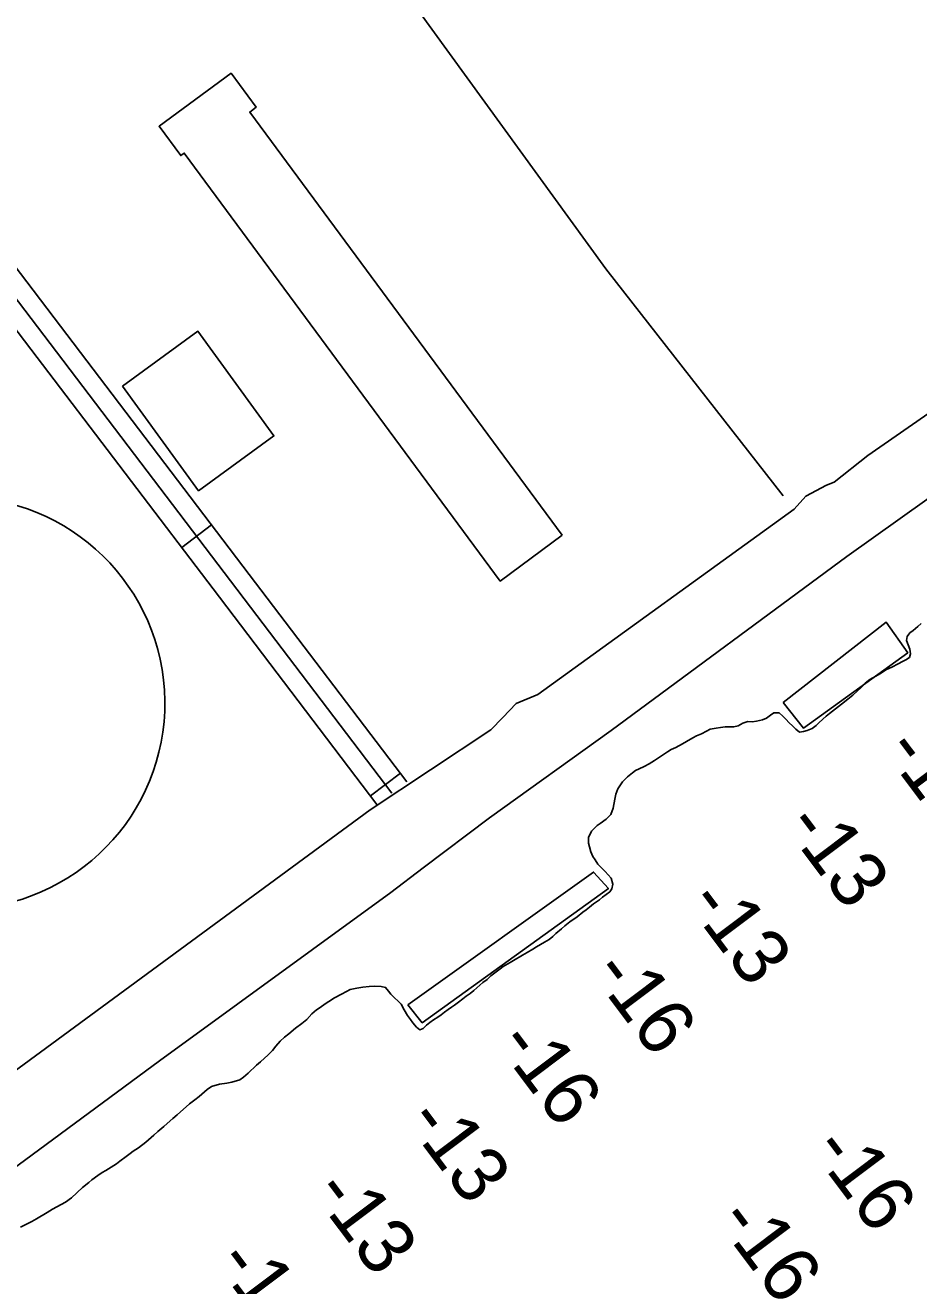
# Model space of a CAD drawing. Extents: x 3683613 to 3738215, y 469626 to 495384.
# Drawn here: x 3693268 to 3693984, y 491252 to 492263 of the extents above; entities that cross this region are included whole.
import ezdxf

# ---------------------------------------------------------------- set-up
doc = ezdxf.new("R2010")
doc.units = 0
for name, color, linetype in [('V-BLDG-OTLN', 7, 'Continuous'), ('V-CHAN-DOCK', 7, 'Continuous'), ('V-LEVE-TOET', 7, 'Continuous'), ('V-ROAD-CNTR', 7, 'Continuous'), ('V-ROAD-IDEN', 7, 'Continuous'), ('V-TOPO-SHOR', 7, 'Continuous'), ('V-TOPO-SPOT', 7, 'Continuous')]:
    doc.layers.add(name, color=color, linetype=linetype)

msp = doc.modelspace()

# ---------------------------------------------------------------- linework, layer by layer
at = {"layer": 'V-BLDG-OTLN'}
for points in [[(3693698.5, 491853.9), (3693648.9, 491817.2), (3693395.5, 492160.3), (3693392.7, 492158.2), (3693375.4, 492181.7), (3693433.1, 492224.3), (3693453.2, 492197), (3693448, 492193.1)], [(3693346.1, 491973.4), (3693406.5, 492017.4), (3693467.5, 491933.5), (3693407.1, 491889.6)]]:
    msp.add_lwpolyline(points, close=True, dxfattribs=at)
at = {"layer": 'V-CHAN-DOCK'}
for points in [[(3693875.6, 491720), (3693891.9, 491699.4), (3693975.5, 491759.8), (3693958.3, 491784.2), (3693875.6, 491720)], [(3693574.8, 491477.5), (3693586.3, 491463.2), (3693735.5, 491570.7), (3693723.7, 491584), (3693574.8, 491477.5)]]:
    msp.add_lwpolyline(points, dxfattribs=at)
at = {"layer": 'V-LEVE-TOET'}
for points in [[(3695280.6, 492831.8), (3695045.1, 492660.8), (3694810.9, 492483.2), (3694490.9, 492255), (3694332.2, 492132.7), (3694264.1, 492084.7), (3694138.5, 491987.9), (3693926.7, 491837), (3693737.7, 491697.5), (3693640.3, 491627.5), (3693587.1, 491587.3), (3693561.1, 491567.6), (3693375.6, 491432.8), (3693131.5, 491252.5)], [(3693154.9, 491347.7), (3693544.7, 491633.9), (3693641.4, 491698.1), (3693650.8, 491708), (3693661.5, 491719.1), (3693679, 491726.3), (3693884.5, 491874.9), (3693893.8, 491885.2), (3693910.3, 491894.1), (3693916.4, 491896.4), (3693943.4, 491917.9), (3694151.5, 492062.1)]]:
    msp.add_lwpolyline(points, dxfattribs=at)
at = {"layer": 'V-ROAD-CNTR'}
for p, q in [((3693393.6, 491844), (3693417.5, 491862.2)), ((3693544.9, 491645), (3693568.8, 491663.2))]:
    msp.add_line(p, q, dxfattribs=at)
for points in [[(3693456.8, 492449), (3693733.5, 492067.6), (3693875.7, 491885.6)], [(3693145.1, 492220.4), (3693296.4, 492021.4)], [(3693133.2, 492211.3), (3693562, 491647.3)], [(3693121.2, 492202.2), (3693272.5, 492003.2)], [(3693296.4, 492021.4), (3693447.7, 491822.4)], [(3693272.5, 492003.2), (3693423.9, 491804.2)], [(3693447.7, 491822.4), (3693573.9, 491656.4)], [(3693423.9, 491804.2), (3693550, 491638.2)]]:
    msp.add_lwpolyline(points, dxfattribs=at)
at = {"layer": 'V-ROAD-IDEN'}
msp.add_arc((3693215, 491719.4), 165, 270.6668, 90.6668, dxfattribs=at)
msp.add_arc((3693215, 491719.4), 165, 270.6668, 90.6668, dxfattribs=at)
at = {"layer": 'V-TOPO-SHOR'}
for points in [[(3693854.3, 491705), (3693859.1, 491705.9), (3693862.4, 491707.3), (3693865.6, 491709.7), (3693868.2, 491711.5), (3693872.4, 491711.6), (3693875.4, 491709), (3693878, 491706.4), (3693880.3, 491704), (3693883.3, 491701), (3693885.7, 491698.5), (3693888.6, 491696.1), (3693891.9, 491696.6), (3693895, 491697.4), (3693898.8, 491699.1), (3693902, 491701.5), (3693904.6, 491703.9), (3693910.2, 491709), (3693912.9, 491711.2), (3693917.6, 491714.8), (3693922.5, 491718.6), (3693927.6, 491722.6), (3693931.5, 491725.8), (3693935.1, 491729.3), (3693937.5, 491731.5), (3693941.3, 491735.3), (3693945.2, 491738.3), (3693949.8, 491740.9), (3693953.6, 491743.1), (3693958.5, 491746.3), (3693962.7, 491748.2), (3693967.8, 491750.8), (3693971.2, 491752.8), (3693973.9, 491754.1), (3693976.9, 491756.1), (3693977.8, 491759), (3693977.3, 491762.6), (3693975.8, 491766), (3693974.6, 491769.7), (3693975.1, 491772.8), (3693977.3, 491775.7), (3693979.8, 491777.7), (3693983.5, 491780.9), (3693986.3, 491783.1)], [(3693976.9, 491756.1), (3693977.8, 491759), (3693977.3, 491762.6), (3693975.8, 491766), (3693974.6, 491769.7), (3693975.1, 491772.8), (3693977.3, 491775.7), (3693979.8, 491777.7), (3693983.5, 491780.9), (3693986.3, 491783.1)], [(3693678, 491524.1), (3693684.4, 491527.7), (3693688, 491529.9), (3693691, 491532.3), (3693693.5, 491534.7), (3693698, 491538.5), (3693700.6, 491541), (3693704.6, 491544), (3693710.4, 491548.2), (3693715.1, 491551.8), (3693717.8, 491553.6), (3693720.4, 491555.8), (3693723.6, 491558.4), (3693728.3, 491561.8), (3693730.8, 491563.8), (3693733.8, 491566), (3693736.6, 491568.2), (3693738.3, 491570.6), (3693739, 491574.2), (3693737.7, 491579), (3693732.9, 491584.5), (3693729.4, 491588), (3693727.2, 491590.3), (3693725, 491593.7), (3693723, 491596.5), (3693721.5, 491600.1), (3693720.3, 491604.1), (3693719.6, 491607.2), (3693719.5, 491611.6), (3693722, 491616.7), (3693726.5, 491621.2), (3693729, 491623), (3693733.7, 491626.4), (3693737.4, 491630.2), (3693739.4, 491635.1), (3693740.8, 491642.4), (3693741.4, 491646.3), (3693743.2, 491650.6), (3693746.9, 491656.2), (3693750.9, 491660.4), (3693754.8, 491663.6), (3693757.3, 491665.4), (3693760.3, 491666.8), (3693764.1, 491668.5), (3693768.3, 491670.7), (3693772.6, 491673.5), (3693777.2, 491676.5), (3693782.8, 491680.3), (3693785.9, 491682.1), (3693789.7, 491683.8), (3693795, 491686.8), (3693798.2, 491688.6), (3693803.1, 491691.5), (3693806.2, 491693.1), (3693810.2, 491694.9), (3693814.3, 491696.8), (3693817, 491698.4), (3693822, 491699.3), (3693825.4, 491699.8), (3693829.1, 491700.3), (3693832.7, 491700.5), (3693836, 491700.4), (3693839.6, 491701.1), (3693843.4, 491703.3), (3693847.2, 491704.6), (3693850.7, 491704.5), (3693854.3, 491705), (3693859.1, 491705.9), (3693862.4, 491707.3), (3693865.6, 491709.7), (3693868.2, 491711.5), (3693872.4, 491711.6), (3693875.4, 491709), (3693878, 491706.4), (3693880.3, 491704), (3693883.3, 491701), (3693885.7, 491698.5), (3693888.6, 491696.1), (3693891.9, 491696.6), (3693895, 491697.4), (3693898.8, 491699.1), (3693902, 491701.5), (3693904.6, 491703.9), (3693910.2, 491709), (3693912.9, 491711.2), (3693917.6, 491714.8), (3693922.5, 491718.6), (3693927.6, 491722.6), (3693931.5, 491725.8), (3693935.1, 491729.3), (3693937.5, 491731.5), (3693941.3, 491735.3), (3693945.2, 491738.3), (3693949.8, 491740.9), (3693953.6, 491743.1), (3693958.5, 491746.3), (3693962.7, 491748.2), (3693967.8, 491750.8), (3693971.2, 491752.8), (3693973.9, 491754.1), (3693976.9, 491756.1)], [(3693569.5, 491478), (3693571.8, 491473.6), (3693574.6, 491469.1), (3693576.8, 491465.9), (3693578.8, 491463.2), (3693581.6, 491459.7), (3693584.3, 491457.6), (3693587.2, 491458.5), (3693589.8, 491461.2), (3693592.5, 491463.4), (3693595.3, 491465.6), (3693598.7, 491467.8), (3693601.5, 491469.6), (3693604.2, 491471.8), (3693607, 491473.8), (3693609.8, 491475.6), (3693612.3, 491477.4), (3693615.5, 491479.8), (3693618.9, 491482.4), (3693621.5, 491484.4), (3693624.7, 491486.6), (3693627.6, 491489), (3693630.2, 491491.2), (3693634.9, 491495.4), (3693638.3, 491498), (3693641.3, 491500.9), (3693644.5, 491503.3), (3693648.8, 491506.5), (3693651.3, 491508.3), (3693656.8, 491511.4), (3693659.6, 491513), (3693666.8, 491517.4), (3693670.4, 491519.4), (3693675.1, 491522.3), (3693678, 491524.1), (3693684.4, 491527.7), (3693688, 491529.9), (3693691, 491532.3), (3693693.5, 491534.7), (3693698, 491538.5), (3693700.6, 491541), (3693704.6, 491544), (3693710.4, 491548.2), (3693715.1, 491551.8), (3693717.8, 491553.6), (3693720.4, 491555.8), (3693723.6, 491558.4), (3693728.3, 491561.8), (3693730.8, 491563.8), (3693733.8, 491566), (3693736.6, 491568.2), (3693738.3, 491570.6), (3693739, 491574.2), (3693737.7, 491579), (3693732.9, 491584.5), (3693729.4, 491588), (3693727.2, 491590.3), (3693725, 491593.7), (3693723, 491596.5), (3693721.5, 491600.1), (3693720.3, 491604.1), (3693719.6, 491607.2), (3693719.5, 491611.6), (3693722, 491616.7), (3693726.5, 491621.2), (3693729, 491623), (3693733.7, 491626.4), (3693737.4, 491630.2), (3693739.4, 491635.1), (3693740.8, 491642.4), (3693741.4, 491646.3), (3693743.2, 491650.6), (3693746.9, 491656.2), (3693750.9, 491660.4), (3693754.8, 491663.6), (3693757.3, 491665.4), (3693760.3, 491666.8), (3693764.1, 491668.5), (3693768.3, 491670.7), (3693772.6, 491673.5), (3693777.2, 491676.5), (3693782.8, 491680.3), (3693785.9, 491682.1), (3693789.7, 491683.8), (3693795, 491686.8), (3693798.2, 491688.6), (3693803.1, 491691.5), (3693806.2, 491693.1), (3693810.2, 491694.9), (3693814.3, 491696.8), (3693817, 491698.4), (3693822, 491699.3), (3693825.4, 491699.8), (3693829.1, 491700.3), (3693832.7, 491700.5), (3693836, 491700.4), (3693839.6, 491701.1), (3693843.4, 491703.3), (3693847.2, 491704.6), (3693850.7, 491704.5), (3693854.3, 491705)], [(3693273.5, 491304), (3693277.1, 491306), (3693285.6, 491311.1), (3693290, 491313.7), (3693300.4, 491319.4), (3693305.1, 491322.8), (3693314.1, 491331.1), (3693319.2, 491335.3), (3693321.5, 491337.3), (3693326.2, 491340.9), (3693329.8, 491343.1), (3693332.6, 491344.7), (3693341.3, 491350.1), (3693343.8, 491352.3), (3693348.9, 491355.9), (3693352.1, 491358.3), (3693354.5, 491360.3), (3693358.9, 491363.1), (3693364.7, 491367.5), (3693371.1, 491373.1), (3693374.5, 491376.1), (3693379.2, 491380), (3693381.8, 491382.4), (3693386.5, 491386.4), (3693389.9, 491389.4), (3693399.9, 491398.3), (3693404, 491401.5), (3693407.4, 491404.1), (3693414, 491409.7), (3693417.4, 491412.1), (3693423.9, 491414), (3693429.6, 491414.7), (3693433.6, 491415.6), (3693440.1, 491417.5), (3693443, 491419.5), (3693446.9, 491422.9), (3693453.5, 491429.2), (3693456.7, 491431.8), (3693462.9, 491437.4), (3693466.4, 491441.1), (3693469, 491444.5), (3693472.4, 491448.4), (3693476, 491451.8), (3693479.5, 491454.4), (3693484.8, 491458.9), (3693489.7, 491462.5), (3693493.7, 491465.9), (3693497.8, 491470.3), (3693501.7, 491473.6), (3693504.6, 491475.5), (3693508.5, 491478.3), (3693511.4, 491480.3), (3693515.9, 491483.1), (3693521.6, 491486.1), (3693525.6, 491488.3), (3693528.6, 491489.8), (3693534, 491490.9), (3693538.8, 491491.8), (3693543.9, 491492.3), (3693547.8, 491492.6), (3693553.4, 491492.2), (3693556.9, 491491.5), (3693559.4, 491488.5), (3693561.2, 491486), (3693564.2, 491483.2), (3693567, 491480.4), (3693569.5, 491478), (3693571.8, 491473.6), (3693574.6, 491469.1), (3693576.8, 491465.9), (3693578.8, 491463.2), (3693581.6, 491459.7), (3693584.3, 491457.6), (3693587.2, 491458.5), (3693589.8, 491461.2), (3693592.5, 491463.4), (3693595.3, 491465.6), (3693598.7, 491467.8), (3693601.5, 491469.6), (3693604.2, 491471.8), (3693607, 491473.8), (3693609.8, 491475.6), (3693612.3, 491477.4), (3693615.5, 491479.8), (3693618.9, 491482.4), (3693621.5, 491484.4), (3693624.7, 491486.6), (3693627.6, 491489), (3693630.2, 491491.2), (3693634.9, 491495.4), (3693638.3, 491498), (3693641.3, 491500.9), (3693644.5, 491503.3), (3693648.8, 491506.5), (3693651.3, 491508.3), (3693656.8, 491511.4), (3693659.6, 491513), (3693666.8, 491517.4), (3693670.4, 491519.4), (3693675.1, 491522.3), (3693678, 491524.1)], [(3693264.2, 491299.3), (3693270.8, 491302.6), (3693273.5, 491304), (3693277.1, 491306), (3693285.6, 491311.1), (3693290, 491313.7), (3693300.4, 491319.4), (3693305.1, 491322.8), (3693314.1, 491331.1), (3693319.2, 491335.3), (3693321.5, 491337.3), (3693326.2, 491340.9), (3693329.8, 491343.1), (3693332.6, 491344.7), (3693341.3, 491350.1), (3693343.8, 491352.3), (3693348.9, 491355.9), (3693352.1, 491358.3), (3693354.5, 491360.3), (3693358.9, 491363.1), (3693364.7, 491367.5), (3693371.1, 491373.1), (3693374.5, 491376.1), (3693379.2, 491380), (3693381.8, 491382.4), (3693386.5, 491386.4), (3693389.9, 491389.4), (3693399.9, 491398.3), (3693404, 491401.5), (3693407.4, 491404.1), (3693414, 491409.7), (3693417.4, 491412.1), (3693423.9, 491414), (3693429.6, 491414.7), (3693433.6, 491415.6), (3693440.1, 491417.5), (3693443, 491419.5), (3693446.9, 491422.9), (3693453.5, 491429.2), (3693456.7, 491431.8), (3693462.9, 491437.4), (3693466.4, 491441.1), (3693469, 491444.5), (3693472.4, 491448.4), (3693476, 491451.8), (3693479.5, 491454.4), (3693484.8, 491458.9), (3693489.7, 491462.5), (3693493.7, 491465.9), (3693497.8, 491470.3), (3693501.7, 491473.6), (3693504.6, 491475.5), (3693508.5, 491478.3), (3693511.4, 491480.3), (3693515.9, 491483.1), (3693521.6, 491486.1), (3693525.6, 491488.3), (3693528.6, 491489.8), (3693534, 491490.9), (3693538.8, 491491.8), (3693543.9, 491492.3), (3693547.8, 491492.6), (3693553.4, 491492.2), (3693556.9, 491491.5), (3693559.4, 491488.5), (3693561.2, 491486), (3693564.2, 491483.2), (3693567, 491480.4), (3693569.5, 491478)], [(3693264.2, 491299.3), (3693270.8, 491302.6), (3693273.5, 491304)]]:
    msp.add_lwpolyline(points, dxfattribs=at)

# ---------------------------------------------------------------- texts
at = {"layer": 'V-TOPO-SPOT'}
for s, p in [('-14', (3693955.2, 491681.4)), ('-13', (3693875.6, 491621)), ('-13', (3693797.3, 491559.2)), ('-16', (3693720.8, 491503.1)), ('-16', (3693645, 491446.3)), ('-13', (3693572, 491384.5)), ('-16', (3693897.1, 491361.6)), ('-13', (3693497.3, 491327.1)), ('-16', (3693821.3, 491304.5)), ('-14', (3693419.5, 491271))]:
    msp.add_text(s, height=45, rotation=306.9347, dxfattribs=at).set_placement(p)

doc.saveas('drawing.dxf')
